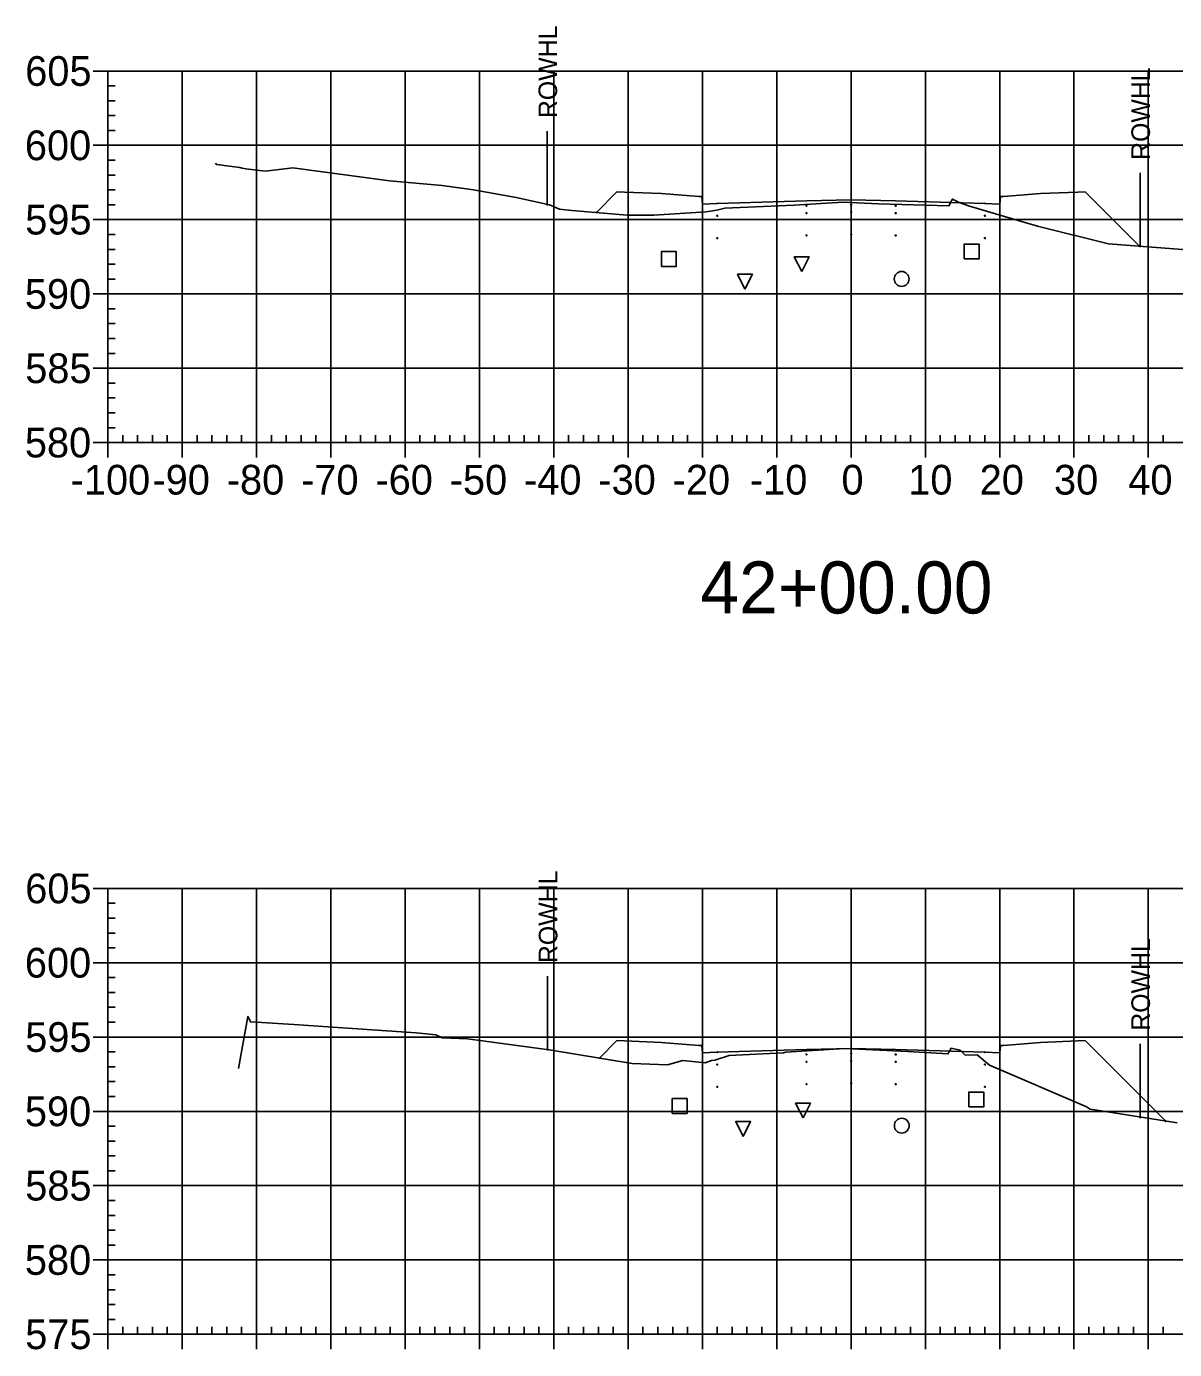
# Model space of a CAD drawing. Extents: x 708103 to 717568, y 374476 to 378707.
# Drawn here: x 711691 to 711845.5, y 377212.6 to 377390.6 of the extents above; entities that cross this region are included whole.
import ezdxf

# ---------------------------------------------------------------- set-up
doc = ezdxf.new("R2010")
doc.units = 0
for name, color, linetype in [('1', 7, 'Continuous'), ('10', 7, 'Continuous'), ('13', 7, 'Continuous'), ('14', 7, 'Continuous'), ('22', 7, 'Continuous'), ('4', 7, 'Continuous'), ('57', 7, 'Continuous'), ('Existing', 7, 'Continuous'), ('XS_Right_of_Way', 7, 'Continuous')]:
    doc.layers.add(name, color=color, linetype=linetype)

msp = doc.modelspace()

# ---------------------------------------------------------------- linework, layer by layer
for points in [[(711795.93, 377366.45), (711796.03, 377366.45), (711796.03, 377366.55), (711795.93, 377366.55)], [(711801.93, 377366.57), (711802.03, 377366.57), (711802.03, 377366.67), (711801.93, 377366.67)], [(711807.93, 377366.45), (711808.03, 377366.45), (711808.03, 377366.55), (711807.93, 377366.55)], [(711783.93, 377365.09), (711784.03, 377365.09), (711784.03, 377365.19), (711783.93, 377365.19)], [(711795.93, 377365.45), (711796.03, 377365.45), (711796.03, 377365.55), (711795.93, 377365.55)], [(711801.93, 377365.57), (711802.03, 377365.57), (711802.03, 377365.67), (711801.93, 377365.67)], [(711807.93, 377365.45), (711808.03, 377365.45), (711808.03, 377365.55), (711807.93, 377365.55)], [(711819.93, 377365.09), (711820.03, 377365.09), (711820.03, 377365.19), (711819.93, 377365.19)], [(711783.93, 377362.09), (711784.03, 377362.09), (711784.03, 377362.19), (711783.93, 377362.19)], [(711795.93, 377362.45), (711796.03, 377362.45), (711796.03, 377362.55), (711795.93, 377362.55)], [(711801.93, 377362.57), (711802.03, 377362.57), (711802.03, 377362.67), (711801.93, 377362.67)], [(711807.93, 377362.45), (711808.03, 377362.45), (711808.03, 377362.55), (711807.93, 377362.55)], [(711819.93, 377362.09), (711820.03, 377362.09), (711820.03, 377362.19), (711819.93, 377362.19)], [(711783.93, 377250.87), (711784.03, 377250.87), (711784.03, 377250.97), (711783.93, 377250.97)], [(711795.93, 377252.23), (711796.03, 377252.23), (711796.03, 377252.33), (711795.93, 377252.33)], [(711795.93, 377251.23), (711796.03, 377251.23), (711796.03, 377251.33), (711795.93, 377251.33)], [(711801.93, 377252.35), (711802.03, 377252.35), (711802.03, 377252.45), (711801.93, 377252.45)], [(711801.93, 377251.35), (711802.03, 377251.35), (711802.03, 377251.45), (711801.93, 377251.45)], [(711807.93, 377252.23), (711808.03, 377252.23), (711808.03, 377252.33), (711807.93, 377252.33)], [(711807.93, 377251.23), (711808.03, 377251.23), (711808.03, 377251.33), (711807.93, 377251.33)], [(711819.93, 377250.87), (711820.03, 377250.87), (711820.03, 377250.97), (711819.93, 377250.97)], [(711783.93, 377247.87), (711784.03, 377247.87), (711784.03, 377247.97), (711783.93, 377247.97)], [(711795.93, 377248.23), (711796.03, 377248.23), (711796.03, 377248.33), (711795.93, 377248.33)], [(711801.93, 377248.35), (711802.03, 377248.35), (711802.03, 377248.45), (711801.93, 377248.45)], [(711807.93, 377248.23), (711808.03, 377248.23), (711808.03, 377248.33), (711807.93, 377248.33)], [(711819.93, 377247.87), (711820.03, 377247.87), (711820.03, 377247.97), (711819.93, 377247.97)]]:
    msp.add_lwpolyline(points, close=True)
at = {"layer": '1'}
for points in [[(711795.34, 377357.64), (711794.34, 377359.64), (711796.34, 377359.64)], [(711787.71, 377355.29), (711786.71, 377357.29), (711788.71, 377357.29)], [(711795.52, 377243.74), (711794.52, 377245.74), (711796.52, 377245.74)], [(711787.46, 377241.25), (711786.46, 377243.25), (711788.46, 377243.25)]]:
    msp.add_lwpolyline(points, close=True, dxfattribs=at)
at = {"layer": '10'}
for points in [[(711776.47, 377358.34), (711778.47, 377358.34), (711778.47, 377360.34), (711776.47, 377360.34)], [(711777.92, 377244.35), (711779.92, 377244.35), (711779.92, 377246.35), (711777.92, 377246.35)]]:
    msp.add_lwpolyline(points, close=True, dxfattribs=at)
at = {"layer": '13'}
for centre in [(711808.79, 377356.65), (711808.81, 377242.71)]:
    msp.add_circle(centre, 1, dxfattribs=at)
at = {"layer": '14'}
for points in [[(711783.98, 377366.81), (711783.98, 377366.86), (711783.98, 377366.81), (711783.93, 377366.81), (711783.98, 377366.81), (711783.98, 377366.76), (711783.98, 377366.81), (711784.03, 377366.81)], [(711801.98, 377367.29), (711801.98, 377367.34), (711801.98, 377367.29), (711801.93, 377367.29), (711801.98, 377367.29), (711801.98, 377367.24), (711801.98, 377367.29), (711802.03, 377367.29)], [(711819.98, 377366.81), (711819.98, 377366.86), (711819.98, 377366.81), (711819.93, 377366.81), (711819.98, 377366.81), (711819.98, 377366.76), (711819.98, 377366.81), (711820.03, 377366.81)], [(711767.72, 377365.6), (711767.72, 377365.65), (711767.72, 377365.6), (711767.67, 377365.6), (711767.72, 377365.6), (711767.72, 377365.55), (711767.72, 377365.6), (711767.77, 377365.6)], [(711840.8, 377361.05), (711840.8, 377361.1), (711840.8, 377361.05), (711840.75, 377361.05), (711840.8, 377361.05), (711840.8, 377361), (711840.8, 377361.05), (711840.85, 377361.05)], [(711783.98, 377252.59), (711783.98, 377252.64), (711783.98, 377252.59), (711783.93, 377252.59), (711783.98, 377252.59), (711783.98, 377252.54), (711783.98, 377252.59), (711784.03, 377252.59)], [(711801.98, 377253.07), (711801.98, 377253.12), (711801.98, 377253.07), (711801.93, 377253.07), (711801.98, 377253.07), (711801.98, 377253.02), (711801.98, 377253.07), (711802.03, 377253.07)], [(711819.98, 377252.59), (711819.98, 377252.64), (711819.98, 377252.59), (711819.93, 377252.59), (711819.98, 377252.59), (711819.98, 377252.54), (711819.98, 377252.59), (711820.03, 377252.59)], [(711768.14, 377251.8), (711768.14, 377251.85), (711768.14, 377251.8), (711768.09, 377251.8), (711768.14, 377251.8), (711768.14, 377251.75), (711768.14, 377251.8), (711768.19, 377251.8)], [(711844.32, 377243.31), (711844.32, 377243.36), (711844.32, 377243.31), (711844.27, 377243.31), (711844.32, 377243.31), (711844.32, 377243.26), (711844.32, 377243.31), (711844.37, 377243.31)]]:
    msp.add_lwpolyline(points, dxfattribs=at)
at = {"layer": '22'}
for points in [[(711767.72, 377365.6), (711770.48, 377368.37), (711771.48, 377368.33), (711776.48, 377368.13), (711781.48, 377367.73), (711781.9, 377367.73), (711781.98, 377366.73), (711783.98, 377366.81), (711795.98, 377367.17), (711801.98, 377367.29), (711807.98, 377367.17), (711819.98, 377366.81), (711821.98, 377366.73), (711822.07, 377367.73), (711822.48, 377367.73), (711827.48, 377368.13), (711832.48, 377368.33), (711833.48, 377368.37), (711840.8, 377361.05)], [(711768.14, 377251.8), (711770.48, 377254.15), (711771.48, 377254.11), (711776.48, 377253.91), (711781.48, 377253.51), (711781.9, 377253.51), (711781.98, 377252.51), (711783.98, 377252.59), (711795.98, 377252.95), (711801.98, 377253.07), (711807.98, 377252.95), (711819.98, 377252.59), (711821.98, 377252.51), (711822.07, 377253.51), (711822.48, 377253.51), (711827.48, 377253.91), (711832.48, 377254.11), (711833.48, 377254.15), (711844.32, 377243.31)]]:
    msp.add_lwpolyline(points, dxfattribs=at)
at = {"layer": '4'}
for points in [[(711817.2, 377359.35), (711819.2, 377359.35), (711819.2, 377361.35), (711817.2, 377361.35)], [(711817.83, 377245.22), (711819.83, 377245.22), (711819.83, 377247.22), (711817.83, 377247.22)]]:
    msp.add_lwpolyline(points, close=True, dxfattribs=at)
at = {"layer": '57'}
for p, q in [((711699.98, 377384.63), (711701.98, 377384.63)), ((711701.98, 377384.63), (711901.98, 377384.63)), ((711701.98, 377334.63), (711701.98, 377384.63)), ((711701.98, 377334.63), (711701.98, 377384.63)), ((711711.98, 377334.63), (711711.98, 377384.63)), ((711721.98, 377334.63), (711721.98, 377384.63)), ((711731.98, 377334.63), (711731.98, 377384.63)), ((711741.98, 377334.63), (711741.98, 377384.63)), ((711751.98, 377334.63), (711751.98, 377384.63)), ((711761.98, 377334.63), (711761.98, 377384.63)), ((711771.98, 377334.63), (711771.98, 377384.63)), ((711781.98, 377334.63), (711781.98, 377384.63)), ((711791.98, 377334.63), (711791.98, 377384.63)), ((711801.98, 377334.63), (711801.98, 377384.63)), ((711811.98, 377334.63), (711811.98, 377384.63)), ((711821.98, 377334.63), (711821.98, 377384.63)), ((711831.98, 377334.63), (711831.98, 377384.63)), ((711841.98, 377334.63), (711841.98, 377384.63)), ((711701.98, 377382.63), (711702.98, 377382.63)), ((711701.98, 377380.63), (711702.98, 377380.63)), ((711701.98, 377378.63), (711702.98, 377378.63)), ((711701.98, 377376.63), (711702.98, 377376.63)), ((711699.98, 377374.63), (711701.98, 377374.63)), ((711701.98, 377374.63), (711901.98, 377374.63)), ((711701.98, 377372.63), (711702.98, 377372.63)), ((711701.98, 377370.63), (711702.98, 377370.63)), ((711701.98, 377368.63), (711702.98, 377368.63)), ((711701.98, 377366.63), (711702.98, 377366.63)), ((711699.98, 377364.63), (711701.98, 377364.63)), ((711701.98, 377364.63), (711901.98, 377364.63)), ((711701.98, 377362.63), (711702.98, 377362.63)), ((711701.98, 377360.63), (711702.98, 377360.63)), ((711701.98, 377358.63), (711702.98, 377358.63)), ((711701.98, 377356.63), (711702.98, 377356.63)), ((711699.98, 377354.63), (711701.98, 377354.63)), ((711701.98, 377354.63), (711901.98, 377354.63)), ((711701.98, 377352.63), (711702.98, 377352.63)), ((711701.98, 377350.63), (711702.98, 377350.63)), ((711701.98, 377348.63), (711702.98, 377348.63)), ((711701.98, 377346.63), (711702.98, 377346.63)), ((711699.98, 377344.63), (711701.98, 377344.63)), ((711701.98, 377344.63), (711901.98, 377344.63)), ((711701.98, 377342.63), (711702.98, 377342.63)), ((711701.98, 377340.63), (711702.98, 377340.63)), ((711701.98, 377338.63), (711702.98, 377338.63)), ((711701.98, 377336.63), (711702.98, 377336.63)), ((711699.98, 377334.63), (711701.98, 377334.63)), ((711701.98, 377334.63), (711901.98, 377334.63)), ((711701.98, 377334.63), (711901.98, 377334.63)), ((711701.98, 377332.63), (711701.98, 377334.63)), ((711703.98, 377334.63), (711703.98, 377335.63)), ((711705.98, 377334.63), (711705.98, 377335.63)), ((711707.98, 377334.63), (711707.98, 377335.63)), ((711709.98, 377334.63), (711709.98, 377335.63)), ((711711.98, 377332.63), (711711.98, 377334.63)), ((711713.98, 377334.63), (711713.98, 377335.63)), ((711715.98, 377334.63), (711715.98, 377335.63)), ((711717.98, 377334.63), (711717.98, 377335.63)), ((711719.98, 377334.63), (711719.98, 377335.63)), ((711721.98, 377332.63), (711721.98, 377334.63)), ((711723.98, 377334.63), (711723.98, 377335.63)), ((711725.98, 377334.63), (711725.98, 377335.63)), ((711727.98, 377334.63), (711727.98, 377335.63)), ((711729.98, 377334.63), (711729.98, 377335.63)), ((711731.98, 377332.63), (711731.98, 377334.63)), ((711733.98, 377334.63), (711733.98, 377335.63)), ((711735.98, 377334.63), (711735.98, 377335.63)), ((711737.98, 377334.63), (711737.98, 377335.63)), ((711739.98, 377334.63), (711739.98, 377335.63)), ((711741.98, 377332.63), (711741.98, 377334.63)), ((711743.98, 377334.63), (711743.98, 377335.63)), ((711745.98, 377334.63), (711745.98, 377335.63)), ((711747.98, 377334.63), (711747.98, 377335.63)), ((711749.98, 377334.63), (711749.98, 377335.63)), ((711751.98, 377332.63), (711751.98, 377334.63)), ((711753.98, 377334.63), (711753.98, 377335.63)), ((711755.98, 377334.63), (711755.98, 377335.63)), ((711757.98, 377334.63), (711757.98, 377335.63)), ((711759.98, 377334.63), (711759.98, 377335.63)), ((711761.98, 377332.63), (711761.98, 377334.63)), ((711763.98, 377334.63), (711763.98, 377335.63)), ((711765.98, 377334.63), (711765.98, 377335.63)), ((711767.98, 377334.63), (711767.98, 377335.63)), ((711769.98, 377334.63), (711769.98, 377335.63)), ((711771.98, 377332.63), (711771.98, 377334.63)), ((711773.98, 377334.63), (711773.98, 377335.63)), ((711775.98, 377334.63), (711775.98, 377335.63)), ((711777.98, 377334.63), (711777.98, 377335.63)), ((711779.98, 377334.63), (711779.98, 377335.63)), ((711781.98, 377332.63), (711781.98, 377334.63)), ((711783.98, 377334.63), (711783.98, 377335.63)), ((711785.98, 377334.63), (711785.98, 377335.63)), ((711787.98, 377334.63), (711787.98, 377335.63)), ((711789.98, 377334.63), (711789.98, 377335.63)), ((711791.98, 377332.63), (711791.98, 377334.63)), ((711793.98, 377334.63), (711793.98, 377335.63)), ((711795.98, 377334.63), (711795.98, 377335.63)), ((711797.98, 377334.63), (711797.98, 377335.63)), ((711799.98, 377334.63), (711799.98, 377335.63)), ((711801.98, 377332.63), (711801.98, 377334.63)), ((711803.98, 377334.63), (711803.98, 377335.63)), ((711805.98, 377334.63), (711805.98, 377335.63)), ((711807.98, 377334.63), (711807.98, 377335.63)), ((711809.98, 377334.63), (711809.98, 377335.63)), ((711811.98, 377332.63), (711811.98, 377334.63)), ((711813.98, 377334.63), (711813.98, 377335.63)), ((711815.98, 377334.63), (711815.98, 377335.63)), ((711817.98, 377334.63), (711817.98, 377335.63)), ((711819.98, 377334.63), (711819.98, 377335.63)), ((711821.98, 377332.63), (711821.98, 377334.63)), ((711823.98, 377334.63), (711823.98, 377335.63)), ((711825.98, 377334.63), (711825.98, 377335.63)), ((711827.98, 377334.63), (711827.98, 377335.63)), ((711829.98, 377334.63), (711829.98, 377335.63)), ((711831.98, 377332.63), (711831.98, 377334.63)), ((711833.98, 377334.63), (711833.98, 377335.63)), ((711835.98, 377334.63), (711835.98, 377335.63)), ((711837.98, 377334.63), (711837.98, 377335.63)), ((711839.98, 377334.63), (711839.98, 377335.63)), ((711841.98, 377332.63), (711841.98, 377334.63)), ((711843.98, 377334.63), (711843.98, 377335.63)), ((711699.98, 377274.63), (711701.98, 377274.63)), ((711701.98, 377274.63), (711901.98, 377274.63)), ((711701.98, 377214.63), (711701.98, 377274.63)), ((711701.98, 377214.63), (711701.98, 377274.63)), ((711711.98, 377214.63), (711711.98, 377274.63)), ((711721.98, 377214.63), (711721.98, 377274.63)), ((711731.98, 377214.63), (711731.98, 377274.63)), ((711741.98, 377214.63), (711741.98, 377274.63)), ((711751.98, 377214.63), (711751.98, 377274.63)), ((711761.98, 377214.63), (711761.98, 377274.63)), ((711771.98, 377214.63), (711771.98, 377274.63)), ((711781.98, 377214.63), (711781.98, 377274.63)), ((711791.98, 377214.63), (711791.98, 377274.63)), ((711801.98, 377214.63), (711801.98, 377274.63)), ((711811.98, 377214.63), (711811.98, 377274.63)), ((711821.98, 377214.63), (711821.98, 377274.63)), ((711831.98, 377214.63), (711831.98, 377274.63)), ((711841.98, 377214.63), (711841.98, 377274.63)), ((711701.98, 377272.63), (711702.98, 377272.63)), ((711701.98, 377270.63), (711702.98, 377270.63)), ((711701.98, 377268.63), (711702.98, 377268.63)), ((711701.98, 377266.63), (711702.98, 377266.63)), ((711699.98, 377264.63), (711701.98, 377264.63)), ((711701.98, 377264.63), (711901.98, 377264.63)), ((711701.98, 377262.63), (711702.98, 377262.63)), ((711701.98, 377260.63), (711702.98, 377260.63)), ((711701.98, 377258.63), (711702.98, 377258.63)), ((711701.98, 377256.63), (711702.98, 377256.63)), ((711699.98, 377254.63), (711701.98, 377254.63)), ((711701.98, 377254.63), (711901.98, 377254.63)), ((711701.98, 377252.63), (711702.98, 377252.63)), ((711701.98, 377250.63), (711702.98, 377250.63)), ((711701.98, 377248.63), (711702.98, 377248.63)), ((711701.98, 377246.63), (711702.98, 377246.63)), ((711699.98, 377244.63), (711701.98, 377244.63)), ((711701.98, 377244.63), (711901.98, 377244.63)), ((711701.98, 377242.63), (711702.98, 377242.63)), ((711701.98, 377240.63), (711702.98, 377240.63)), ((711701.98, 377238.63), (711702.98, 377238.63)), ((711701.98, 377236.63), (711702.98, 377236.63)), ((711699.98, 377234.63), (711701.98, 377234.63)), ((711701.98, 377234.63), (711901.98, 377234.63)), ((711701.98, 377232.63), (711702.98, 377232.63)), ((711701.98, 377230.63), (711702.98, 377230.63)), ((711701.98, 377228.63), (711702.98, 377228.63)), ((711701.98, 377226.63), (711702.98, 377226.63)), ((711699.98, 377224.63), (711701.98, 377224.63)), ((711701.98, 377224.63), (711901.98, 377224.63)), ((711701.98, 377222.63), (711702.98, 377222.63)), ((711701.98, 377220.63), (711702.98, 377220.63)), ((711701.98, 377218.63), (711702.98, 377218.63)), ((711701.98, 377216.63), (711702.98, 377216.63)), ((711703.98, 377214.63), (711703.98, 377215.63)), ((711705.98, 377214.63), (711705.98, 377215.63)), ((711707.98, 377214.63), (711707.98, 377215.63)), ((711709.98, 377214.63), (711709.98, 377215.63)), ((711713.98, 377214.63), (711713.98, 377215.63)), ((711715.98, 377214.63), (711715.98, 377215.63)), ((711717.98, 377214.63), (711717.98, 377215.63)), ((711719.98, 377214.63), (711719.98, 377215.63)), ((711723.98, 377214.63), (711723.98, 377215.63)), ((711725.98, 377214.63), (711725.98, 377215.63)), ((711727.98, 377214.63), (711727.98, 377215.63)), ((711729.98, 377214.63), (711729.98, 377215.63)), ((711733.98, 377214.63), (711733.98, 377215.63)), ((711735.98, 377214.63), (711735.98, 377215.63)), ((711737.98, 377214.63), (711737.98, 377215.63)), ((711739.98, 377214.63), (711739.98, 377215.63)), ((711743.98, 377214.63), (711743.98, 377215.63)), ((711745.98, 377214.63), (711745.98, 377215.63)), ((711747.98, 377214.63), (711747.98, 377215.63)), ((711749.98, 377214.63), (711749.98, 377215.63)), ((711753.98, 377214.63), (711753.98, 377215.63)), ((711755.98, 377214.63), (711755.98, 377215.63)), ((711757.98, 377214.63), (711757.98, 377215.63)), ((711759.98, 377214.63), (711759.98, 377215.63)), ((711763.98, 377214.63), (711763.98, 377215.63)), ((711765.98, 377214.63), (711765.98, 377215.63)), ((711767.98, 377214.63), (711767.98, 377215.63)), ((711769.98, 377214.63), (711769.98, 377215.63)), ((711773.98, 377214.63), (711773.98, 377215.63)), ((711775.98, 377214.63), (711775.98, 377215.63)), ((711777.98, 377214.63), (711777.98, 377215.63)), ((711779.98, 377214.63), (711779.98, 377215.63)), ((711783.98, 377214.63), (711783.98, 377215.63)), ((711785.98, 377214.63), (711785.98, 377215.63)), ((711787.98, 377214.63), (711787.98, 377215.63)), ((711789.98, 377214.63), (711789.98, 377215.63)), ((711793.98, 377214.63), (711793.98, 377215.63)), ((711795.98, 377214.63), (711795.98, 377215.63)), ((711797.98, 377214.63), (711797.98, 377215.63)), ((711799.98, 377214.63), (711799.98, 377215.63)), ((711803.98, 377214.63), (711803.98, 377215.63)), ((711805.98, 377214.63), (711805.98, 377215.63)), ((711807.98, 377214.63), (711807.98, 377215.63)), ((711809.98, 377214.63), (711809.98, 377215.63)), ((711813.98, 377214.63), (711813.98, 377215.63)), ((711815.98, 377214.63), (711815.98, 377215.63)), ((711817.98, 377214.63), (711817.98, 377215.63)), ((711819.98, 377214.63), (711819.98, 377215.63)), ((711823.98, 377214.63), (711823.98, 377215.63)), ((711825.98, 377214.63), (711825.98, 377215.63)), ((711827.98, 377214.63), (711827.98, 377215.63)), ((711829.98, 377214.63), (711829.98, 377215.63)), ((711833.98, 377214.63), (711833.98, 377215.63)), ((711835.98, 377214.63), (711835.98, 377215.63)), ((711837.98, 377214.63), (711837.98, 377215.63)), ((711839.98, 377214.63), (711839.98, 377215.63)), ((711843.98, 377214.63), (711843.98, 377215.63)), ((711699.98, 377214.63), (711701.98, 377214.63)), ((711701.98, 377214.63), (711901.98, 377214.63)), ((711701.98, 377214.63), (711901.98, 377214.63)), ((711701.98, 377212.63), (711701.98, 377214.63)), ((711711.98, 377212.63), (711711.98, 377214.63)), ((711721.98, 377212.63), (711721.98, 377214.63)), ((711731.98, 377212.63), (711731.98, 377214.63)), ((711741.98, 377212.63), (711741.98, 377214.63)), ((711751.98, 377212.63), (711751.98, 377214.63)), ((711761.98, 377212.63), (711761.98, 377214.63)), ((711771.98, 377212.63), (711771.98, 377214.63)), ((711781.98, 377212.63), (711781.98, 377214.63)), ((711791.98, 377212.63), (711791.98, 377214.63)), ((711801.98, 377212.63), (711801.98, 377214.63)), ((711811.98, 377212.63), (711811.98, 377214.63)), ((711821.98, 377212.63), (711821.98, 377214.63)), ((711831.98, 377212.63), (711831.98, 377214.63)), ((711841.98, 377212.63), (711841.98, 377214.63))]:
    msp.add_line(p, q, dxfattribs=at)
at = {"layer": 'Existing'}
for points in [[(711716.46, 377372.22), (711716.59, 377372.07), (711719.72, 377371.63), (711720.05, 377371.56), (711720.55, 377371.45), (711722.79, 377371.19), (711723.27, 377371.14), (711723.57, 377371.21), (711726.89, 377371.59), (711739.87, 377369.84), (711745.45, 377369.36), (711746.95, 377369.24), (711751.17, 377368.64), (711756.93, 377367.63), (711761.42, 377366.6), (711762.77, 377366.04), (711764.42, 377365.88), (711771.87, 377365.25), (711775.45, 377365.21), (711782.49, 377365.69), (711783.9, 377365.92), (711784.99, 377366.18), (711794.34, 377366.58), (711800.87, 377367), (711805.69, 377366.74), (711815.15, 377366.47), (711815.5, 377367.17), (711815.63, 377367.4), (711816.52, 377366.95), (711817.78, 377366.48), (711821.88, 377365.27), (711827.08, 377363.73), (711836.64, 377361.38), (711848.92, 377360.41)], [(711719.54, 377250.41), (711720.82, 377257.4), (711721.21, 377256.64), (711721.27, 377256.66), (711726.99, 377256.34), (711743.45, 377255.2), (711746.12, 377254.93), (711746.96, 377254.54), (711750.35, 377254.38), (711761.37, 377252.92), (711772.54, 377251.07), (711777.3, 377250.91), (711779.34, 377251.46), (711782.35, 377251.14), (711783.22, 377251.46), (711783.66, 377251.52), (711785.59, 377252.16), (711792.89, 377252.5), (711793.2, 377252.6), (711801.15, 377253.07), (711809.63, 377252.67), (711815.01, 377252.37), (711815.3, 377252.84), (711815.41, 377253.12), (711816.66, 377252.86), (711817.32, 377252.21), (711818.95, 377252.23), (711820.6, 377250.85), (711833.58, 377245.3), (711833.87, 377245.11), (711834.12, 377244.93), (711834.8, 377244.82), (711845.85, 377243.07)]]:
    msp.add_lwpolyline(points, dxfattribs=at)
at = {"layer": 'XS_Right_of_Way'}
for p, q in [((711761.11, 377376.53), (711761.11, 377366.53)), ((711840.88, 377370.91), (711840.88, 377360.91)), ((711761.14, 377262.82), (711761.14, 377252.82)), ((711840.88, 377253.72), (711840.88, 377243.72))]:
    msp.add_line(p, q, dxfattribs=at)

# ---------------------------------------------------------------- texts
at = {"layer": '1'}
msp.add_text('42+00.00', height=7, dxfattribs=at).set_placement((711781.71, 377311.63))
at = {"layer": '14'}
for p in [(711771.45, 377368.28), (711832.45, 377368.28), (711771.45, 377367.61), (711776.45, 377367.41), (711827.45, 377367.41), (711832.45, 377367.61), (711771.45, 377254.06), (711771.45, 377253.39), (711776.45, 377253.19), (711827.45, 377253.19), (711832.45, 377254.06), (711832.45, 377253.39)]:
    msp.add_text('+', height=0.1, dxfattribs=at).set_placement(p)
at = {"layer": '57'}
for s, p in [('605', (711690.86, 377382.63)), ('600', (711690.81, 377372.63)), ('595', (711690.86, 377362.63)), ('590', (711690.81, 377352.63)), ('585', (711690.86, 377342.63)), ('580', (711690.81, 377332.63)), ('-100', (711696.97, 377327.63)), ('-90', (711707.98, 377327.63)), ('-80', (711717.98, 377327.63)), ('-70', (711727.98, 377327.63)), ('-60', (711737.98, 377327.63)), ('-50', (711747.98, 377327.63)), ('-40', (711757.98, 377327.63)), ('-30', (711767.98, 377327.63)), ('-20', (711777.98, 377327.63)), ('-10', (711788.37, 377327.63)), ('0', (711800.69, 377327.63)), ('10', (711809.68, 377327.63)), ('20', (711819.29, 377327.63)), ('30', (711829.29, 377327.63)), ('40', (711839.29, 377327.63)), ('605', (711690.86, 377272.63)), ('600', (711690.81, 377262.63)), ('595', (711690.86, 377252.63)), ('590', (711690.81, 377242.63)), ('585', (711690.86, 377232.63)), ('580', (711690.81, 377222.63)), ('575', (711690.86, 377212.63))]:
    msp.add_text(s, height=4, dxfattribs=at).set_placement(p)
at = {"layer": 'XS_Right_of_Way'}
for p in [(711762.43, 377378.29), (711842.2, 377372.67), (711762.46, 377264.58), (711842.2, 377255.48)]:
    msp.add_text('ROWHL', height=2.5, rotation=90, dxfattribs=at).set_placement(p)

doc.saveas('drawing.dxf')
